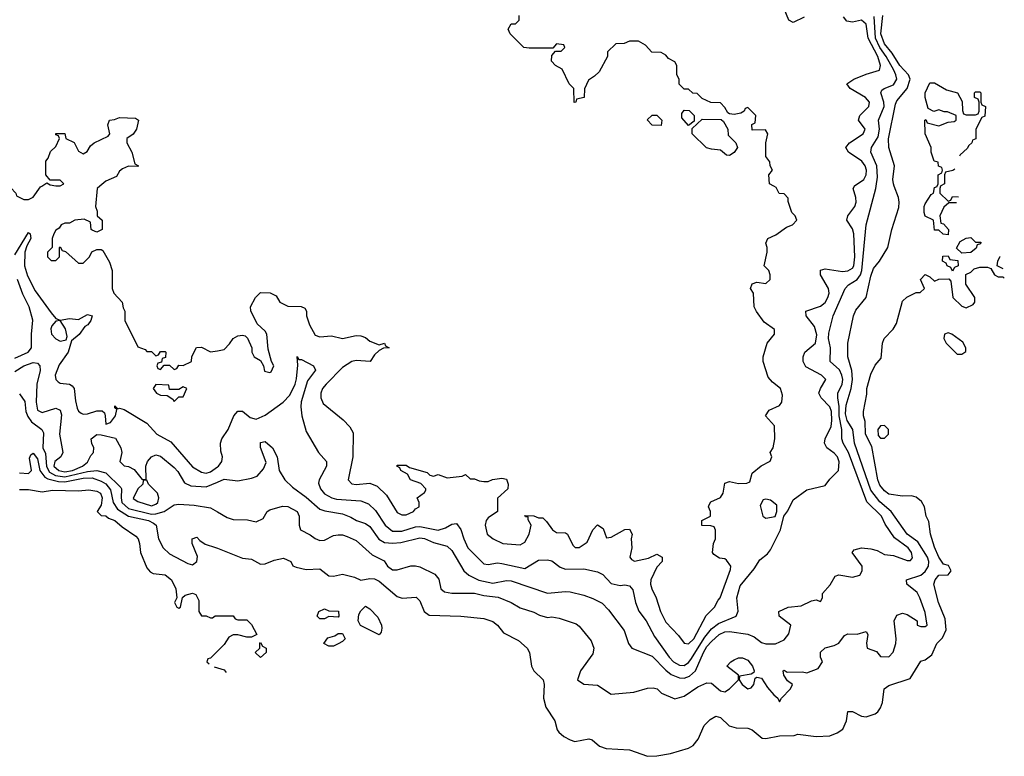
# Model space of a CAD drawing. Header units: inches. Extents: x 2380053 to 2584298, y 380219 to 546618.
# Tile 384 of 656: x 2569131 to 2573457, y 387494 to 390732. Entities that reach past the tile are written whole.
import ezdxf

# ---------------------------------------------------------------- set-up
doc = ezdxf.new("R2010")
doc.units = ezdxf.units.IN
doc.header["$MEASUREMENT"] = 0
for name, color, linetype in [('C5368', 7, 'Continuous'), ('C5369', 7, 'Continuous'), ('C5378', 7, 'Continuous'), ('C5379', 7, 'Continuous')]:
    doc.layers.add(name, color=color, linetype=linetype)

msp = doc.modelspace()

# ---------------------------------------------------------------- linework, layer by layer
at = {"layer": 'C5368', "color": 2}
for points, elevation in [([(2569077, 390000), (2569078, 389998), (2569092.7, 389992.7), (2569114, 389970), (2569118, 389958), (2569150, 389942), (2569170, 389942), (2569190, 389952), (2569223.1, 389996.9), (2569228.1, 390000)], 30), ([(2569483.4, 390000), (2569471.3, 389990), (2569464.7, 389910), (2569472, 389890), (2569472, 389870), (2569494, 389850), (2569494, 389810), (2569470, 389798), (2569450, 389806), (2569446, 389810), (2569442, 389842), (2569415.3, 389855.3), (2569374, 389850), (2569350, 389838), (2569330, 389838), (2569314, 389830), (2569304.7, 389815.3), (2569290, 389806), (2569282, 389790), (2569274, 389770), (2569274, 389730), (2569254, 389710), (2569254, 389690), (2569270, 389674), (2569290, 389674), (2569306, 389690), (2569306, 389730), (2569310, 389734), (2569318, 389718), (2569332.7, 389712.7), (2569390, 389662), (2569410, 389662), (2569438, 389690), (2569448.7, 389711.3), (2569470, 389722), (2569490, 389722), (2569496.9, 389716.9), (2569526.4, 389666.4), (2569538, 389630), (2569538, 389550), (2569544.7, 389530), (2569582, 389490), (2569585.4, 389465.4), (2569594, 389450), (2569594, 389410), (2569650, 389294), (2569682, 389282), (2569690, 389274), (2569710, 389274), (2569730, 389254), (2569742, 389258), (2569750, 389274), (2569770, 389274), (2569774, 389270), (2569772.7, 389247.3), (2569758, 389242), (2569754, 389226), (2569738, 389222), (2569734, 389210), (2569738, 389198), (2569750, 389194), (2569766, 389214), (2569790, 389214), (2569810, 389194), (2569822, 389198), (2569830, 389214), (2569850, 389212), (2569886, 389230), (2569888.4, 389251.6), (2569908.4, 389291.6), (2569930, 389292), (2569970, 389271.3), (2570000, 389276.7)], 30), ([(2569110, 389698.8), (2569170, 389796), (2569178, 389790), (2569180.7, 389770), (2569162.4, 389737.6), (2569153.7, 389710), (2569151.9, 389650), (2569166.4, 389606.4), (2569199.7, 389539.7), (2569270, 389442.8), (2569290, 389418), (2569310, 389410.8), (2569350, 389418), (2569390, 389414), (2569430, 389436), (2569450.5, 389430.5), (2569444.7, 389410), (2569431.3, 389390), (2569417.3, 389382.7), (2569392.1, 389347.9), (2569359.8, 389320.2), (2569344.9, 389270), (2569305.3, 389214.7), (2569287.7, 389170), (2569290.7, 389150.7), (2569300.5, 389140.5), (2569310, 389134.8), (2569350.4, 389130.4), (2569362.5, 389122.5), (2569370.5, 389110), (2569376.1, 389056.1), (2569384.7, 389024.7), (2569390.5, 389010.5), (2569401.6, 389001.6), (2569410, 388997.3), (2569430, 388999.1), (2569470, 389012.7), (2569493.2, 389013.2), (2569503.5, 389003.5), (2569507.3, 388990), (2569510, 388954), (2569530, 388961), (2569552.7, 388990), (2569558, 389018), (2569550, 389026), (2569550, 389034), (2569562, 389022), (2569570, 389024.7), (2569590, 389018.8), (2569690, 388958), (2569734, 388910), (2569796.1, 388876.1), (2569890, 388766.7), (2569930, 388743.7), (2569950, 388739.3), (2569970, 388744.4), (2570000, 388766.2)], 26), ([(2569110, 389244.4), (2569169.4, 389270), (2569183, 389290), (2569183.1, 389350), (2569189.6, 389410.4), (2569172.8, 389470), (2569145.4, 389525.4), (2569121.2, 389590)], 26), ([(2569110, 389184.9), (2569149.2, 389210.8), (2569190, 389224.4), (2569210, 389222.4), (2569220.3, 389210), (2569222, 389190), (2569206.7, 389130), (2569203.6, 389050), (2569210, 389016), (2569230, 389004.9), (2569290, 389023.8), (2569310, 389014.8), (2569315.4, 388995.4), (2569305.7, 388910), (2569321.7, 388830), (2569312.2, 388810), (2569285.7, 388790), (2569281.5, 388770), (2569303.1, 388750), (2569330, 388745), (2569362.9, 388750), (2569407.3, 388770), (2569430, 388787), (2569443.7, 388816.3), (2569456, 388830), (2569457, 388850), (2569448.3, 388868.3), (2569445.4, 388890), (2569470, 388907.8), (2569490, 388907.3), (2569552.8, 388892.8), (2569575.5, 388850), (2569580.7, 388830), (2569571.3, 388790), (2569590, 388771.3), (2569610, 388767.7), (2569634.6, 388754.6), (2569670, 388711.3), (2569687.3, 388712.7), (2569686, 388770), (2569693.2, 388790), (2569710, 388810.8), (2569730, 388818.8), (2569750, 388814), (2569810, 388763), (2569825.9, 388745.8), (2569855.5, 388695.5), (2569883.4, 388683.4), (2569950, 388678.9), (2570000, 388699.5)], 22), ([(2569130, 389087.3), (2569154, 389054), (2569159, 389010), (2569167.5, 388987.5), (2569183.5, 388963.5), (2569228.4, 388930), (2569235.6, 388915.6), (2569233, 388850), (2569245.3, 388825.3), (2569248.6, 388768.6), (2569262.9, 388742.9), (2569288.7, 388728.7), (2569330, 388721.8), (2569430, 388745.6), (2569470, 388750.3), (2569510, 388740.3), (2569575.8, 388675.8), (2569579.3, 388670), (2569576.9, 388630), (2569580.7, 388610), (2569610, 388583), (2569710, 388558.6), (2569730, 388559.3), (2569766.6, 388570), (2569810, 388598.8), (2569830, 388602), (2569897.6, 388597.6), (2569970, 388585.5), (2570000, 388568.3)], 18), ([(2569130, 388739.5), (2569170, 388737.1), (2569182.9, 388750), (2569174.8, 388805.2), (2569180.7, 388819.3), (2569190, 388826.8), (2569210, 388802), (2569220.3, 388750), (2569241.6, 388721.6), (2569254.4, 388714.4), (2569301.5, 388701.5), (2569330, 388700.4), (2569410, 388717), (2569450, 388717.6), (2569490, 388703.5), (2569510, 388691.3), (2569530, 388666), (2569542.3, 388610), (2569560.8, 388580.8), (2569610, 388549.2), (2569697.3, 388530), (2569719.3, 388519.3), (2569730.4, 388510), (2569742, 388450), (2569761.6, 388410), (2569790, 388384.4), (2569870, 388342), (2569890, 388336), (2569909.1, 388350.9), (2569912.3, 388372.3), (2569889.4, 388429.4), (2569889.2, 388450), (2569910, 388458), (2569922.5, 388442.5), (2569945.8, 388425.8), (2569992.3, 388412.3), (2570000, 388409.2)], 14), ([(2569130, 388666.8), (2569170, 388666.8), (2569230, 388656.3), (2569275.5, 388664.5), (2569390, 388661), (2569435.3, 388664.7), (2569470, 388659.1), (2569486, 388650), (2569494, 388630), (2569490, 388598), (2569472, 388570), (2569490, 388552), (2569510, 388551), (2569521.4, 388541.4), (2569550, 388530.4), (2569582.4, 388502.4), (2569642, 388462), (2569651.3, 388450), (2569658, 388430), (2569662, 388390), (2569690, 388322), (2569704.7, 388304.7), (2569718, 388298), (2569770, 388291), (2569798, 388270), (2569818, 388230), (2569822, 388190), (2569812, 388170), (2569822, 388150), (2569830, 388144.7), (2569838, 388150), (2569847.3, 388192.7), (2569858, 388202), (2569891.3, 388211.3), (2569904.7, 388204.7), (2569918.8, 388178.8), (2569918, 388130), (2569930, 388112), (2569951.2, 388111.1), (2569970, 388102), (2569978, 388102), (2569990, 388112), (2570000, 388112)], 10), ([(2570000, 387956), (2569970, 387926), (2569958, 387922), (2569954, 387910), (2569963.8, 387900.2)], 10), ([(2569985.8, 387886.6), (2570000, 387882.6)], 10)]:
    msp.add_lwpolyline(points, dxfattribs=dict(at, elevation=elevation))
for points, elevation in [([(2569310, 389409), (2569290, 389406), (2569273.4, 389386.6), (2569267.6, 389372.4), (2569271.7, 389350), (2569290, 389328.9), (2569310, 389319.5), (2569330, 389322.8), (2569336, 389324), (2569340.2, 389339.8), (2569333.1, 389373.1)], 26), ([(2569730, 389128), (2569718, 389110), (2569732, 389090), (2569750, 389081), (2569779.6, 389079.6), (2569803.6, 389063.6), (2569810, 389054), (2569830, 389074), (2569850, 389074), (2569866, 389110), (2569850, 389118), (2569830, 389106), (2569790, 389106), (2569786, 389126)], 30), ([(2569690, 388708), (2569674, 388706), (2569672, 388690), (2569650, 388669.2), (2569630, 388626.8), (2569650, 388613.4), (2569710, 388594.6), (2569730, 388602.6), (2569738, 388610), (2569743, 388630), (2569736.3, 388650), (2569697.2, 388690)], 22)]:
    msp.add_lwpolyline(points, close=True, dxfattribs=dict(at, elevation=elevation))
at = {"layer": 'C5369', "color": 2, "elevation": 30}
msp.add_lwpolyline([(2569228.1, 390000), (2569250, 390014), (2569265.4, 390005.4), (2569290, 390002), (2569310, 390002), (2569326, 390010), (2569310, 390026), (2569266, 390026), (2569246, 390050), (2569246, 390110), (2569256.4, 390123.6), (2569267.3, 390152.7), (2569290, 390174), (2569306, 390210), (2569302, 390222), (2569290, 390226), (2569290, 390231.3), (2569330, 390232), (2569334, 390210), (2569371.3, 390191.3), (2569390, 390154), (2569410, 390142), (2569428, 390152), (2569443.1, 390176.9), (2569458, 390190), (2569520.4, 390219.6), (2569528, 390230), (2569518, 390270), (2569526, 390290), (2569547.3, 390292.7), (2569570, 390302), (2569639.6, 390299.6), (2569654, 390290), (2569644.7, 390250), (2569630, 390228), (2569602, 390210), (2569602, 390190), (2569624.7, 390150), (2569638, 390098), (2569654, 390090), (2569650, 390086), (2569610, 390088), (2569583.6, 390076.4), (2569570, 390066), (2569556.9, 390043.1), (2569510, 390022), (2569483.4, 390000)], dxfattribs=at)
at = {"layer": 'C5378', "color": 2}
for points, elevation in [([(2570000, 389276.7), (2570030, 389282), (2570053.6, 389306.4), (2570068.8, 389331.1), (2570090, 389342), (2570110, 389344.7), (2570122, 389342), (2570131.6, 389331.6), (2570152, 389290), (2570152, 389270), (2570162, 389250), (2570190, 389234), (2570202, 389210), (2570206.8, 389186.8), (2570230, 389181), (2570236, 389184), (2570248, 389210), (2570238, 389230), (2570223.1, 389283.1), (2570217.2, 389350), (2570210, 389362), (2570174.6, 389394.6), (2570147.3, 389452.7), (2570146, 389470), (2570168, 389510), (2570190, 389532), (2570231.6, 389531.6), (2570258, 389518), (2570274, 389490), (2570310, 389472), (2570368.4, 389471.6), (2570383.6, 389463.6), (2570392, 389450), (2570392, 389430), (2570404.7, 389390), (2570430, 389344.7), (2570450, 389338), (2570502, 389342), (2570550, 389331), (2570610, 389344), (2570630, 389342.8), (2570650, 389334.8), (2570670, 389318.8), (2570710, 389302), (2570734, 389310), (2570738, 389298), (2570754, 389290), (2570730, 389288), (2570710, 389278), (2570690, 389258), (2570670.7, 389229.3), (2570610, 389234.5), (2570590, 389229.6), (2570550, 389203.6), (2570477.6, 389130), (2570462, 389110), (2570454, 389090), (2570454, 389070), (2570464.9, 389044.9), (2570552.8, 388972.8), (2570582, 388942), (2570595.8, 388915.8), (2570595.5, 388810), (2570574.8, 388710), (2570590, 388691), (2570610, 388688.2), (2570670, 388694.8), (2570701.4, 388681.4), (2570742.5, 388642.5), (2570790, 388566), (2570810, 388556), (2570830, 388556), (2570862, 388570), (2570870, 388582), (2570886, 388590), (2570886, 388610), (2570878, 388630), (2570910, 388654), (2570916.4, 388663.6), (2570915.3, 388670), (2570893.2, 388693.2), (2570848, 388710), (2570834.6, 388734.6), (2570806, 388750), (2570802, 388762), (2570788, 388770), (2570790, 388774), (2570830, 388774), (2570843.6, 388763.6), (2570922, 388742), (2570934, 388730), (2570950, 388726), (2570970, 388732), (2571010, 388718), (2571075.3, 388724.7), (2571090, 388732), (2571110, 388714), (2571130, 388714), (2571150, 388704.7), (2571170, 388702), (2571190, 388702), (2571208.7, 388711.3), (2571250, 388716), (2571270, 388712), (2571278, 388690), (2571276, 388670), (2571231.3, 388628.7), (2571231, 388570), (2571190, 388542), (2571181, 388530), (2571176, 388510), (2571184.7, 388470), (2571212, 388450), (2571254, 388430), (2571330, 388424), (2571350, 388436), (2571369.2, 388470), (2571378, 388510), (2571366, 388534), (2571366, 388546), (2571354, 388546), (2571350, 388552), (2571390, 388551.3), (2571410, 388542), (2571430, 388542), (2571446.4, 388526.4), (2571472, 388490), (2571490, 388478), (2571530, 388476), (2571538, 388470), (2571562, 388422), (2571571.6, 388411.6), (2571590, 388411.3), (2571624, 388436), (2571648.7, 388490), (2571670, 388511.3), (2571695.3, 388495.3), (2571710, 388454), (2571730, 388458), (2571790, 388491.3), (2571810, 388492), (2571822, 388470), (2571818, 388450), (2571821, 388410), (2571812, 388370), (2571819.6, 388359.6), (2571832, 388352), (2571894.6, 388365.4), (2571930, 388382), (2571954, 388370), (2571954, 388350), (2571930, 388326), (2571904.9, 388270), (2571903, 388250), (2571908.2, 388230), (2571927.7, 388190), (2571946, 388130), (2571970, 388084), (2572025.3, 388025.3), (2572050, 387991), (2572070, 387988), (2572092.6, 388010), (2572146.6, 388113.4), (2572184, 388150), (2572199.3, 388180.7), (2572208.7, 388190), (2572254.6, 388314.6), (2572255.3, 388330), (2572236.5, 388356.5), (2572230, 388362), (2572205.6, 388365.6), (2572181.2, 388381.2), (2572175.3, 388390), (2572179, 388430), (2572188.7, 388450), (2572188, 388488), (2572182, 388502), (2572167.3, 388507.3), (2572128.4, 388508.4), (2572128, 388530), (2572166, 388550), (2572166, 388570), (2572158, 388590), (2572160.4, 388599.6), (2572167.3, 388612.7), (2572210, 388632), (2572222, 388650), (2572230, 388694), (2572250, 388702), (2572290, 388693.8), (2572325.4, 388694.6), (2572339.5, 388700.5), (2572350, 388738), (2572389.1, 388770.9), (2572428.4, 388791.6), (2572435.3, 388810), (2572428.7, 388830), (2572442, 388850), (2572448.7, 388890), (2572447.3, 388947.3), (2572408, 388990), (2572424.7, 389015.3), (2572470, 389036), (2572479.3, 389050), (2572482, 389082), (2572473.2, 389110), (2572438.6, 389138.6), (2572420.2, 389160.2), (2572398, 389230), (2572398, 389250), (2572415.3, 389310), (2572448, 389350), (2572448, 389370), (2572402, 389402), (2572369.1, 389449.1), (2572358, 389470), (2572355.3, 389530), (2572342, 389550), (2572350, 389571.3), (2572370, 389578), (2572410, 389572), (2572428, 389590), (2572428.7, 389610), (2572422, 389630), (2572402, 389650), (2572415.3, 389710), (2572415.3, 389730), (2572408.7, 389750), (2572418, 389770), (2572453.6, 389786.4), (2572500.2, 389819.8), (2572526, 389830), (2572546, 389850), (2572538, 389870), (2572524, 389884), (2572508, 389932), (2572508, 389948), (2572490, 389966), (2572467.3, 389967.3), (2572454.6, 389994.6), (2572444.5, 390000)], 30), ([(2570000, 388568.3), (2570043.4, 388543.4), (2570070, 388534.4), (2570132.8, 388532.8), (2570170, 388524.7), (2570200.4, 388539.6), (2570218, 388570), (2570230, 388578), (2570286, 388594), (2570310, 388592.7), (2570350.6, 388570), (2570359.1, 388550), (2570358.8, 388510), (2570364.7, 388490), (2570408, 388468), (2570430, 388450.7), (2570450, 388442.8), (2570470, 388444), (2570510, 388464), (2570530, 388467.7), (2570550, 388467.3), (2570570, 388460.7), (2570610, 388442.8), (2570679.9, 388379.9), (2570733, 388353), (2570747.3, 388330), (2570770, 388314), (2570790, 388314), (2570850, 388330.8), (2570870, 388330.8), (2570890, 388326.8), (2570954.9, 388294.9), (2570973, 388273), (2570982, 388230), (2570997.5, 388217.5), (2571030, 388210.6), (2571129.6, 388210.4), (2571170, 388200.3), (2571233.1, 388193.1), (2571290, 388170.8), (2571330, 388146.8), (2571390, 388127.3), (2571414.4, 388114.4), (2571450, 388104), (2571470, 388107.3), (2571501.4, 388101.4), (2571575.9, 388075.9), (2571590, 388066), (2571641.6, 388001.6), (2571653.4, 387970), (2571650, 387944), (2571594.8, 387870), (2571582, 387830), (2571610, 387811.3), (2571670, 387806.8), (2571730, 387767.3), (2571830, 387776.3), (2571890, 387793.4), (2571914.4, 387794.4), (2571932, 387790), (2571951, 387771), (2572010, 387746.8), (2572050, 387758), (2572110, 387799.3), (2572150, 387817.1), (2572170, 387815.5), (2572210, 387781.6), (2572230, 387778), (2572250, 387790.7), (2572288.7, 387830), (2572288.7, 387850), (2572238, 387890), (2572255.3, 387910), (2572270, 387918.8), (2572290, 387926.8), (2572306.4, 387926.4), (2572330, 387916), (2572350.8, 387890), (2572358, 387870), (2572356.9, 387863.1), (2572344.7, 387855.3), (2572294, 387846), (2572292, 387830), (2572306, 387810), (2572330, 387791), (2572344.7, 387795.3), (2572357.2, 387810), (2572363.1, 387836.9), (2572370, 387842), (2572390, 387838), (2572416.7, 387796.7), (2572444, 387764), (2572462, 387750), (2572470, 387734), (2572478, 387750), (2572518, 387790), (2572526, 387810), (2572505.2, 387825.2), (2572488.7, 387850), (2572486, 387870), (2572490, 387872), (2572503.6, 387863.6), (2572570, 387864.7), (2572590, 387861), (2572639.3, 387880.7), (2572658, 387910), (2572649, 387930), (2572650, 387952), (2572670, 387971.3), (2572710, 387981), (2572730, 387991.3), (2572754.6, 388025.4), (2572770, 388032), (2572810, 388030.8), (2572850, 388042), (2572858, 388030), (2572852, 387992), (2572854, 387970), (2572895.3, 387955.3), (2572912.7, 387932.7), (2572950, 387932), (2572968.8, 387951.1), (2572981.2, 387990), (2572982.7, 388010), (2572972.7, 388090), (2572985.6, 388114.4), (2573010, 388122.8), (2573030, 388118), (2573074, 388090), (2573074, 388070), (2573090, 388064.7), (2573110, 388064.7), (2573118, 388070), (2573110, 388126), (2573086.6, 388190), (2573073.7, 388213.7), (2573028.7, 388250), (2573028, 388270), (2573090, 388290.3), (2573110, 388306.7), (2573124, 388330), (2573126, 388350), (2573119.7, 388370), (2573076.6, 388436.6), (2573029.7, 388470), (2572959.7, 388570), (2572910, 388612.2), (2572870, 388663.5), (2572798.7, 388870), (2572790.9, 388930), (2572767.1, 388970), (2572758.9, 388998.9), (2572762.3, 389037.7), (2572783.9, 389110), (2572789.8, 389149.8), (2572787.1, 389190), (2572769.6, 389250), (2572769.6, 389310), (2572795.1, 389430), (2572805.4, 389454.6), (2572849.6, 389510.4), (2572870, 389604.7), (2572882, 389638), (2572908.7, 389670), (2572946, 389730), (2572962.7, 389810), (2572993.4, 389906.6), (2572995.6, 389930), (2572991.8, 389950), (2572973.3, 390000)], 18), ([(2570000, 388766.2), (2570005.2, 388770), (2570019.3, 388790), (2570022.7, 388810), (2570015.6, 388835.6), (2570013.6, 388870), (2570019.6, 388890), (2570047.6, 388930), (2570072.7, 388990), (2570090, 389010.8), (2570110, 389010.8), (2570143.4, 388983.4), (2570170, 388975.3), (2570210, 388994), (2570288.7, 389051.3), (2570318.8, 389081.2), (2570342, 389130), (2570347.5, 389152.5), (2570354, 389214), (2570350, 389252), (2570358, 389238), (2570370, 389238), (2570422, 389210), (2570431.2, 389191.1), (2570395.2, 389144.8), (2570368.1, 389051.9), (2570366, 389030), (2570370.5, 388990), (2570390, 388922), (2570444.7, 388830), (2570478.8, 388790), (2570478.8, 388770), (2570446.8, 388710), (2570444.9, 388695.1), (2570453, 388670), (2570470, 388648.4), (2570502.8, 388630), (2570524, 388624.1), (2570630, 388616.5), (2570663.4, 388603.4), (2570694.3, 388574.3), (2570736.4, 388510), (2570770, 388484.2), (2570810, 388484), (2570870, 388503.2), (2570890, 388504.7), (2570970, 388488.5), (2571002, 388498), (2571030, 388514), (2571050, 388517.3), (2571070, 388491.3), (2571082, 388450), (2571100.7, 388410), (2571170, 388340.7), (2571190, 388337.3), (2571230, 388344), (2571250, 388342), (2571350, 388319.1), (2571410, 388355.5), (2571450, 388358), (2571470, 388353.4), (2571505.5, 388325.5), (2571530, 388317), (2571610, 388318.4), (2571670, 388305.5), (2571693.7, 388293.7), (2571730, 388254), (2571770, 388244.9), (2571790, 388247.3), (2571810, 388242.8), (2571825.2, 388225.2), (2571837.1, 388170), (2571851.9, 388131.9), (2571883, 388090), (2571920.6, 388020.6), (2571984.9, 387930), (2572003.8, 387910), (2572030, 387894.9), (2572050, 387893.7), (2572070, 387906.7), (2572080, 387920), (2572141.6, 388018.4), (2572170, 388054.3), (2572202, 388078), (2572279.3, 388110), (2572287.5, 388132.5), (2572281.5, 388190), (2572297.2, 388242.7), (2572358, 388318), (2572382.9, 388357.1), (2572416.2, 388383.8), (2572430, 388401), (2572473.2, 388490), (2572489.2, 388550), (2572506.6, 388573.4), (2572530, 388621), (2572590, 388664.7), (2572670, 388684.7), (2572690, 388712), (2572729.2, 388750.8), (2572731.7, 388788.3), (2572724.5, 388810), (2572710, 388826.6), (2572677, 388850), (2572667.3, 388870), (2572669.6, 388890), (2572695.8, 388944.2), (2572699.8, 388970), (2572697.6, 389010), (2572691.1, 389030), (2572652, 389070), (2572642, 389090), (2572649, 389110), (2572673.2, 389150), (2572654, 389170), (2572585.6, 389205.6), (2572574, 389230), (2572574, 389250), (2572580.9, 389270), (2572627.3, 389310), (2572633.4, 389346.6), (2572622.9, 389382.9), (2572586, 389430), (2572585.2, 389450), (2572650, 389472.4), (2572670, 389488.2), (2572681.3, 389510), (2572687.3, 389530), (2572684.5, 389550), (2572649.3, 389610), (2572649.5, 389630.5), (2572670, 389636.3), (2572745.5, 389625.5), (2572770, 389627.6), (2572790, 389639.3), (2572795.6, 389650), (2572799.8, 389690), (2572796.4, 389790), (2572790, 389813.2), (2572765.2, 389850), (2572769.2, 389870), (2572800.7, 389910), (2572805.6, 389930), (2572805.1, 389950), (2572793.2, 389990), (2572798.5, 390000)], 26), ([(2570000, 388699.5), (2570030, 388711.8), (2570090, 388704.9), (2570150, 388716.3), (2570174.2, 388725.8), (2570202, 388758), (2570214.6, 388785.4), (2570189.1, 388850.9), (2570190, 388874), (2570210, 388878), (2570242, 388850), (2570262, 388810), (2570270.7, 388750), (2570296.3, 388710), (2570330, 388677.3), (2570390, 388633.4), (2570450, 388580.7), (2570472.4, 388572.4), (2570550, 388559.5), (2570585.9, 388545.8), (2570611, 388530), (2570650, 388517.1), (2570670, 388503.8), (2570709.1, 388449.1), (2570734, 388434), (2570770, 388430.3), (2570805.5, 388434.5), (2570890, 388454.9), (2570910, 388451.7), (2570950, 388433.1), (2571010, 388418.4), (2571030, 388398), (2571082, 388310), (2571104, 388290), (2571148, 388268.1), (2571210, 388254.9), (2571270, 388267.2), (2571290, 388266), (2571450, 388211), (2571530, 388219.1), (2571550, 388217.3), (2571610, 388203), (2571650, 388187.7), (2571690, 388166.8), (2571717.5, 388137.5), (2571787.5, 388047.5), (2571806, 387990), (2571821, 387970), (2571910, 387934), (2571970, 387872), (2571994.2, 387854.2), (2572030, 387838.9), (2572050, 387838), (2572073.5, 387846.5), (2572100.5, 387870), (2572135.3, 387950), (2572150, 387976), (2572170, 387998.9), (2572205.1, 388030), (2572230, 388041.1), (2572250, 388042), (2572330.4, 388030.4), (2572358.7, 388018.7), (2572390, 387994.8), (2572410, 387987.7), (2572451.5, 387988.5), (2572490, 388006), (2572510, 388032), (2572519, 388070), (2572468, 388110), (2572466, 388130), (2572508, 388150), (2572564.5, 388155.5), (2572610, 388178), (2572630, 388182), (2572650, 388174), (2572658, 388190), (2572658, 388210), (2572691.9, 388248.1), (2572714, 388286), (2572730, 388291), (2572790, 388282), (2572822, 388290), (2572833.2, 388310), (2572832.7, 388330), (2572788.7, 388390), (2572798, 388402), (2572829.4, 388410.6), (2572870, 388406), (2572898, 388398), (2572930, 388381), (2572970, 388376), (2573030, 388354), (2573044.7, 388355.3), (2573054, 388366), (2573049.3, 388390), (2573034, 388410), (2572974.9, 388454.9), (2572934.1, 388514.2), (2572917.6, 388550), (2572853.3, 388613.3), (2572772.9, 388830), (2572749.7, 388870), (2572743.5, 388890), (2572742.7, 388930), (2572731.2, 388990), (2572731.3, 389031.3), (2572725.4, 389070), (2572726.3, 389090), (2572744.7, 389130), (2572747.4, 389150), (2572743.9, 389170), (2572732.4, 389192.4), (2572692, 389230), (2572693, 389290), (2572684.4, 389330), (2572685.7, 389354.3), (2572705.1, 389430), (2572758.4, 389550), (2572772.9, 389567.1), (2572810, 389590.3), (2572824.7, 389610), (2572831.3, 389628.7), (2572849.7, 389830.3), (2572893, 389990), (2572894.6, 390000)], 22), ([(2573246.3, 389927.3), (2573212.7, 389927.3), (2573191.6, 389908.4), (2573174, 389870), (2573178, 389838), (2573190, 389834), (2573212, 389810), (2573210, 389786), (2573188.4, 389788.4), (2573170, 389806), (2573150, 389806), (2573146, 389850), (2573110, 389868), (2573104.7, 389884.7), (2573105.2, 389910), (2573110, 389922), (2573136.4, 389963.6), (2573146, 389970), (2573150, 389994), (2573162, 389998), (2573162.7, 390000)], 14), ([(2573177.3, 390000), (2573174, 389990), (2573174, 389970), (2573210, 389934), (2573222, 389938), (2573230, 389954), (2573255.7, 389952.7)], 14), ([(2573451.8, 389637.1), (2573426, 389650), (2573428, 389670), (2573438, 389690), (2573439.2, 389691.2)], 14), ([(2570000, 388409.2), (2570110, 388364.9), (2570150, 388361), (2570190, 388338.8), (2570210, 388340.7), (2570250, 388356), (2570290, 388364.7), (2570322, 388350), (2570331.2, 388331.1), (2570345.4, 388325.4), (2570390, 388315.3), (2570450, 388318), (2570490, 388287.7), (2570510, 388286), (2570550, 388294), (2570602, 388282), (2570630, 388268.2), (2570670, 388275.5), (2570690, 388274.4), (2570710, 388264.4), (2570790, 388195.8), (2570811.5, 388188.5), (2570873.2, 388193.2), (2570890, 388178), (2570908, 388130), (2570930, 388114.9), (2571070, 388110.5), (2571170, 388099.1), (2571210, 388086.8), (2571230.4, 388070.4), (2571256.3, 388036.3), (2571323.4, 388003.4), (2571361, 387970), (2571371, 387950), (2571380.5, 387890), (2571390.6, 387870), (2571430.7, 387830), (2571434.9, 387810), (2571432, 387750), (2571443.1, 387710), (2571482, 387650), (2571493.4, 387610), (2571500.3, 387600.3), (2571521.5, 387581.5), (2571550, 387566), (2571570, 387559.3), (2571631.3, 387571.3), (2571646, 387566), (2571678.8, 387538.8), (2571708.2, 387528.2), (2571810, 387522), (2571890, 387494), (2571930, 387496.3), (2571990, 387506.8), (2572070, 387530.5), (2572090, 387542), (2572112.7, 387570), (2572138, 387630), (2572164.7, 387655.3), (2572190, 387670.8), (2572210, 387664.7), (2572247.9, 387627.9), (2572279.3, 387619.3), (2572330, 387618.4), (2572350, 387610.4), (2572394, 387574), (2572410, 387572.2), (2572470, 387584.2), (2572533.8, 387586.2), (2572550.7, 387590.7), (2572630, 387581), (2572690, 387584), (2572723.3, 387596.7), (2572747, 387613), (2572763.7, 387650), (2572770, 387691.3), (2572790, 387691.3), (2572830, 387671), (2572850, 387667.3), (2572890, 387680.7), (2572901.2, 387690), (2572913.4, 387706.6), (2572922, 387730), (2572928.7, 387790), (2572950, 387806), (2573044, 387836), (2573090, 387912), (2573110, 387918), (2573139.3, 387940.7), (2573160.9, 387990), (2573184.9, 388015.1), (2573202, 388050), (2573197.6, 388097.6), (2573167.3, 388170), (2573147.3, 388250), (2573152.7, 388270), (2573170, 388290.8), (2573210, 388291.3), (2573224, 388310), (2573212.5, 388332.5), (2573190, 388339), (2573170, 388369.2), (2573150, 388414), (2573132.7, 388470), (2573125.4, 388525.4), (2573114.5, 388550), (2573106.6, 388590), (2573094, 388614), (2573070, 388633.2), (2573050, 388639.3), (2573010, 388637.2), (2572950, 388646), (2572930, 388661.2), (2572910, 388685.2), (2572900.9, 388710), (2572875.3, 388855.3), (2572847.6, 388910), (2572846, 388966), (2572838, 388990), (2572838, 389010), (2572853.6, 389086.4), (2572853.2, 389110), (2572870, 389174), (2572890, 389214), (2572916.4, 389243.6), (2572922, 389310), (2572928.7, 389330), (2572968.4, 389371.6), (2572983.1, 389396.9), (2573010, 389494), (2573028.4, 389511.6), (2573070, 389532), (2573087.3, 389532.7), (2573106, 389550), (2573089, 389590), (2573110, 389611.3), (2573130, 389602), (2573150, 389582), (2573168.7, 389591.3), (2573212.7, 389592.7), (2573222, 389582), (2573231.3, 389510), (2573270, 389472), (2573290, 389464.7), (2573320.4, 389479.6), (2573328, 389490), (2573328, 389510), (2573288.7, 389570), (2573288, 389612), (2573310, 389622), (2573324, 389636), (2573350, 389644.7), (2573383.6, 389643.6), (2573398, 389638), (2573414, 389610), (2573430, 389602), (2573450, 389602), (2573457.1, 389595.9)], 14), ([(2570000, 388112), (2570070, 388112), (2570078, 388098), (2570090, 388094), (2570130, 388094), (2570150, 388074), (2570174, 388030), (2570150, 388018), (2570130, 388018), (2570090, 388028), (2570070, 388028), (2570050, 388018), (2570030, 387986), (2570000, 387956)], 10), ([(2570000, 387882.6), (2570030, 387874), (2570039.2, 387861.7)], 10)]:
    msp.add_lwpolyline(points, dxfattribs=dict(at, elevation=elevation))
for points, elevation in [([(2573330, 389754), (2573354, 389754), (2573352.7, 389747.3), (2573338, 389742), (2573332.7, 389727.3), (2573310, 389708), (2573270, 389706), (2573247.3, 389727.3), (2573263.1, 389756.9), (2573290, 389772), (2573310, 389774)], 14), ([(2573230, 389626), (2573222, 389642), (2573206, 389650), (2573202, 389662), (2573186, 389670), (2573187.3, 389692.7), (2573210, 389694), (2573218, 389678), (2573252.7, 389672.7), (2573254, 389650), (2573238, 389642)], 14), ([(2573210, 389355.3), (2573194, 389350), (2573191.3, 389330), (2573202, 389310), (2573250, 389262), (2573270, 389262), (2573287.3, 389272.7), (2573288, 389290), (2573274.6, 389314.6), (2573226, 389350)], 14), ([(2572930, 388948), (2572912.7, 388947.3), (2572902, 388930), (2572903.6, 388903.6), (2572912.7, 388892.7), (2572930, 388892), (2572948, 388910), (2572948, 388930)], 14), ([(2572410, 388624.7), (2572398, 388622), (2572384, 388596), (2572395.6, 388550), (2572410, 388540.7), (2572450, 388547.5), (2572458.2, 388570), (2572458.3, 388598.3), (2572430, 388619.7)], 30), ([(2570530, 388106), (2570490, 388108), (2570470, 388098), (2570450, 388098), (2570438, 388110), (2570446, 388130), (2570470, 388142), (2570490, 388134), (2570532.7, 388132.7), (2570534, 388110)], 10), ([(2570710, 388028), (2570629, 388069), (2570618, 388090), (2570622, 388118), (2570630, 388134), (2570650, 388154), (2570670, 388142), (2570705.4, 388105.4), (2570721, 388070), (2570722, 388058), (2570719.6, 388040.4)], 10), ([(2570490, 387978), (2570468, 387990), (2570484.7, 388015.3), (2570516.4, 388023.6), (2570530, 388034), (2570550, 388034), (2570562, 388010), (2570550, 387998), (2570530, 387988.7), (2570510, 387978)], 10), ([(2570190, 387928), (2570166, 387950), (2570186, 387970), (2570186, 387990), (2570190, 387994), (2570198, 387978), (2570214, 387970), (2570214, 387950)], 10)]:
    msp.add_lwpolyline(points, close=True, dxfattribs=dict(at, elevation=elevation))
at = {"layer": 'C5379', "color": 2}
for points, elevation in [([(2572577.3, 390742.7), (2572530, 390719.3), (2572510, 390729), (2572490, 390779.3)], 26), ([(2572444.5, 390000), (2572426, 390010), (2572422, 390050), (2572438, 390070), (2572428, 390090), (2572427.3, 390107.3), (2572408.8, 390131.1), (2572408.7, 390190), (2572418, 390230), (2572407.3, 390247.3), (2572350, 390246), (2572348.4, 390271.6), (2572362, 390278), (2572366, 390310), (2572330, 390346), (2572318, 390342), (2572314, 390330), (2572299.6, 390320.4), (2572270, 390315.3), (2572250, 390318), (2572242, 390322), (2572230, 390346), (2572210, 390366), (2572168.4, 390368.4), (2572130, 390386), (2572107.3, 390407.3), (2572088.4, 390408.4), (2572070, 390426), (2572050, 390426), (2572028.4, 390448.4), (2572028, 390470), (2572018, 390490), (2572018, 390530), (2572010, 390546), (2571981.2, 390561.2), (2571970, 390575.3), (2571950, 390588), (2571908.4, 390588.4), (2571880.4, 390620.4), (2571850, 390638), (2571810, 390638), (2571787.3, 390627.3), (2571750, 390626), (2571714, 390590), (2571714, 390570), (2571676.9, 390503.1), (2571656.9, 390483.1), (2571630, 390466), (2571612.7, 390427.3), (2571612, 390390), (2571578, 390382), (2571574, 390370), (2571568, 390368), (2571566, 390430), (2571546, 390450), (2571514.6, 390514.6), (2571486, 390530), (2571468, 390550), (2571470, 390574), (2571486, 390594), (2571510, 390594), (2571526, 390610), (2571522, 390622), (2571490, 390626), (2571474, 390606), (2571370, 390606), (2571346, 390610), (2571286, 390670), (2571278, 390690), (2571290, 390714), (2571310, 390714), (2571326, 390730), (2571326, 390750)], 30), ([(2572798.5, 390000), (2572799, 390001), (2572839.5, 390030), (2572849.6, 390050), (2572851.1, 390070), (2572845.6, 390090), (2572831.6, 390110), (2572772, 390150), (2572761.2, 390170), (2572777.2, 390190), (2572837.2, 390230), (2572845.2, 390250), (2572817.2, 390290), (2572822.7, 390310), (2572862, 390350), (2572864.5, 390370), (2572846.6, 390390), (2572779.3, 390430), (2572765.2, 390450), (2572795.3, 390470), (2572850, 390492.7), (2572909, 390510), (2572912.6, 390530), (2572900.9, 390570), (2572858.8, 390650), (2572850, 390712.7), (2572830, 390729.5), (2572790, 390721.6), (2572765.3, 390725.3), (2572750, 390744)], 26), ([(2572894.6, 390000), (2572900.7, 390039.3), (2572897.7, 390090), (2572871.3, 390150), (2572873.3, 390170), (2572903.6, 390216.4), (2572908.7, 390250), (2572904, 390290), (2572929.7, 390350), (2572928.5, 390370), (2572914.5, 390410), (2572918.6, 390421.4), (2572928.7, 390430), (2572970, 390446), (2572984.2, 390470), (2572981.2, 390490), (2572971.8, 390510), (2572938.2, 390570), (2572909.9, 390609.9), (2572891.2, 390650), (2572885.6, 390745.6)], 22), ([(2572973.3, 390000), (2572969.6, 390010), (2572967.3, 390030), (2572974, 390090), (2572949.6, 390169.6), (2572948.1, 390208.2), (2572979.1, 390360.9), (2572985.3, 390374.7), (2573029.7, 390430), (2573043.5, 390470), (2573035.8, 390490), (2572997.6, 390530), (2572964, 390584), (2572930, 390626), (2572915.3, 390670), (2572923.1, 390750)], 18), ([(2573162.7, 390000), (2573166, 390010), (2573166, 390050), (2573182, 390058), (2573186, 390070), (2573182, 390082), (2573168.4, 390088.4), (2573166, 390106), (2573148.7, 390110), (2573135.3, 390150), (2573135.3, 390170), (2573109.2, 390230), (2573108, 390290), (2573112.7, 390292.7), (2573118, 390278), (2573170, 390264.7), (2573210, 390282), (2573236.4, 390283.6), (2573246, 390290), (2573246, 390310), (2573207.3, 390327.3), (2573192.7, 390327.3), (2573170, 390335.3), (2573148, 390328), (2573122, 390342), (2573108.7, 390390), (2573108.7, 390410), (2573130, 390454), (2573150, 390454), (2573202.8, 390422.8), (2573252, 390410), (2573271.6, 390371.6), (2573272.7, 390332.7), (2573278, 390318), (2573290, 390314), (2573330, 390314), (2573342, 390318), (2573346, 390330), (2573346, 390370), (2573342, 390382), (2573326, 390390), (2573326, 390410), (2573330, 390414), (2573350, 390414), (2573354, 390410), (2573354, 390370), (2573358, 390358), (2573374, 390350), (2573371.6, 390308.4), (2573358, 390302), (2573332, 390250), (2573332, 390208), (2573318, 390202), (2573314, 390190), (2573301, 390179), (2573294.4, 390165.6), (2573262.8, 390137.2), (2573260.6, 390132.1)], 14), ([(2573239, 390075.5), (2573231.6, 390068.4), (2573198, 390062), (2573194, 390050), (2573194, 390010), (2573178, 390002), (2573177.3, 390000)], 14)]:
    msp.add_lwpolyline(points, dxfattribs=dict(at, elevation=elevation))
at = {"layer": 'C5379', "color": 2, "elevation": 30}
for points in [[(2571950, 390266), (2571910, 390268.7), (2571888.4, 390291.6), (2571910, 390312), (2571930, 390312), (2571952, 390290)], [(2572070, 390266), (2572040.4, 390300.4), (2572040.4, 390319.6), (2572050, 390334), (2572072.7, 390332.7), (2572094, 390310), (2572094, 390286)], [(2572250, 390135.3), (2572236.4, 390136.4), (2572210, 390158), (2572170, 390162), (2572149.1, 390169.1), (2572086, 390230), (2572086, 390254), (2572130, 390294), (2572212.7, 390292.7), (2572223.6, 390283.6), (2572242, 390250), (2572243.6, 390223.6), (2572278, 390190), (2572284.7, 390170), (2572270, 390148)]]:
    msp.add_lwpolyline(points, close=True, dxfattribs=at)

doc.saveas('drawing.dxf')
